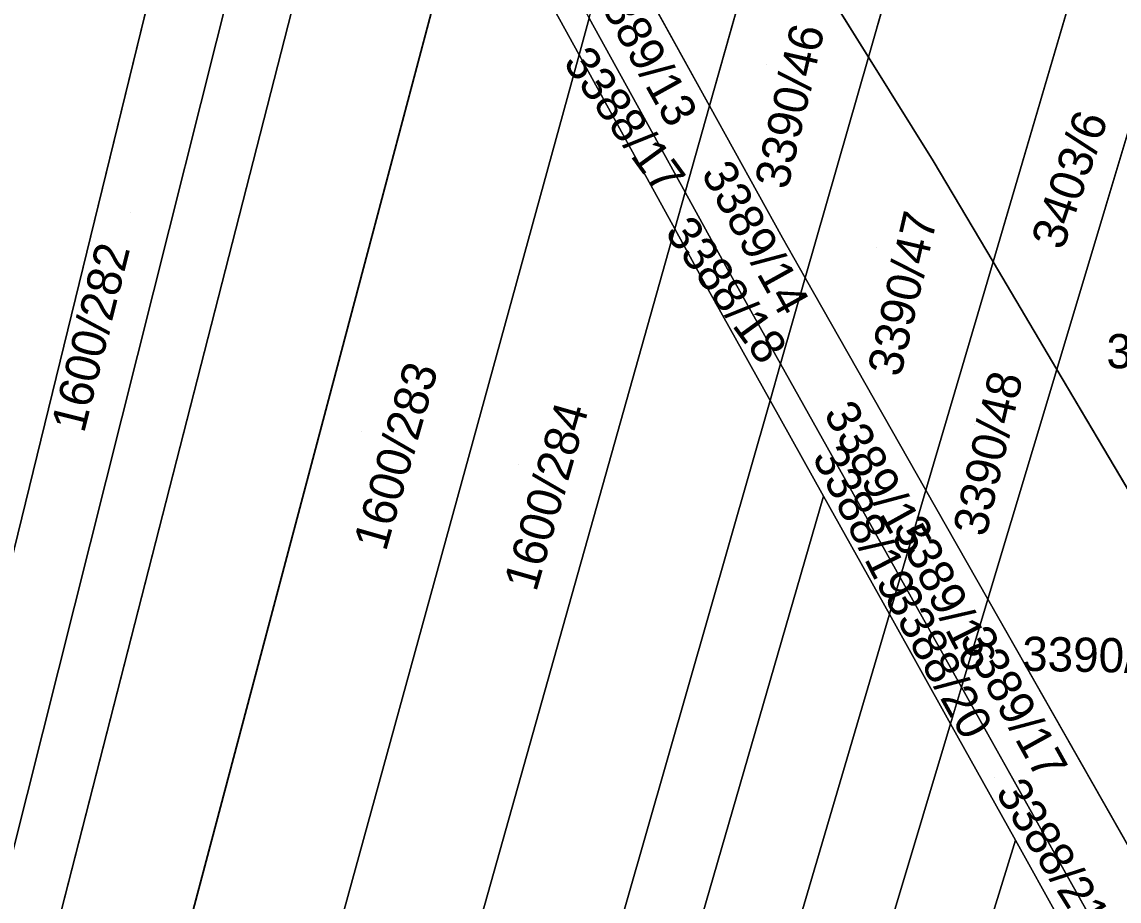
# Model space of a CAD drawing. Extents: x -262715 to -259381, y -1237238 to -1231182.
# Drawn here: x -261840 to -261776, y -1236195.1 to -1236143.8 of the extents above; entities that cross this region are included whole.
import ezdxf

# ---------------------------------------------------------------- set-up
doc = ezdxf.new("R2010")
doc.units = 0
for name, color, linetype in [('body_kn', 7, 'Continuous'), ('kladpar_druhypozemkov', 7, 'Continuous'), ('kladpar_hranice', 7, 'Continuous'), ('kladpar_parcelnecisla', 7, 'Continuous'), ('kladpar_plochy', 7, 'Continuous')]:
    doc.layers.add(name, color=color, linetype=linetype)

msp = doc.modelspace()

# ---------------------------------------------------------------- linework, layer by layer
at = {"layer": 'body_kn'}
for p, q in [((-261807.47, -1236145.75), (-261807.47, -1236145.75)), ((-261807.47, -1236145.75), (-261807.47, -1236145.75)), ((-261790.58, -1236145.88), (-261790.58, -1236145.88)), ((-261799.86, -1236148.72), (-261799.86, -1236148.72)), ((-261799.86, -1236148.72), (-261799.86, -1236148.72)), ((-261786.81, -1236151.93), (-261786.81, -1236151.93)), ((-261801.28, -1236153.77), (-261801.28, -1236153.77)), ((-261801.88, -1236155.9), (-261801.88, -1236155.9)), ((-261801.88, -1236155.9), (-261801.88, -1236155.9)), ((-261795.6, -1236156.43), (-261795.6, -1236156.43)), ((-261795.6, -1236156.43), (-261795.6, -1236156.43)), ((-261798.91, -1236158.08), (-261798.91, -1236158.08)), ((-261783.31, -1236157.84), (-261783.31, -1236157.84)), ((-261794.27, -1236158.77), (-261794.27, -1236158.77)), ((-261794.27, -1236158.77), (-261794.27, -1236158.77)), ((-261800.3, -1236158.78), (-261800.3, -1236158.78)), ((-261800.3, -1236158.78), (-261800.3, -1236158.78)), ((-261795.71, -1236163.79), (-261795.71, -1236163.79)), ((-261779.59, -1236164.12), (-261779.59, -1236164.12)), ((-261796.32, -1236165.92), (-261796.32, -1236165.92)), ((-261796.32, -1236165.92), (-261796.32, -1236165.92)), ((-261793.21, -1236171.51), (-261793.21, -1236171.51)), ((-261787.23, -1236171.16), (-261787.23, -1236171.16)), ((-261787.23, -1236171.16), (-261787.23, -1236171.16)), ((-261788.73, -1236176.26), (-261788.73, -1236176.26)), ((-261783.61, -1236177.53), (-261783.61, -1236177.53)), ((-261783.61, -1236177.53), (-261783.61, -1236177.53)), ((-261789.36, -1236178.4), (-261789.36, -1236178.4)), ((-261789.36, -1236178.4), (-261789.36, -1236178.4)), ((-261785.15, -1236182.66), (-261785.15, -1236182.66)), ((-261785.79, -1236184.81), (-261785.79, -1236184.81)), ((-261785.79, -1236184.81), (-261785.79, -1236184.81)), ((-261782, -1236191.6), (-261782, -1236191.6)), ((-261782, -1236191.6), (-261782, -1236191.6))]:
    msp.add_line(p, q, dxfattribs=at)
at = {"layer": 'kladpar_druhypozemkov'}
for p, q in [((-261802.43, -1236145.87), (-261802.43, -1236145.87)), ((-261796.54, -1236146.29), (-261796.54, -1236146.29)), ((-261803.33, -1236151.32), (-261803.33, -1236151.32)), ((-261778.96, -1236151.1), (-261778.96, -1236151.1)), ((-261833.64, -1236154.96), (-261833.64, -1236154.96)), ((-261796.13, -1236157.12), (-261796.13, -1236157.12)), ((-261790.13, -1236156.99), (-261790.13, -1236156.99)), ((-261798.98, -1236158.73), (-261798.98, -1236158.73)), ((-261820.16, -1236167.73), (-261820.16, -1236167.73)), ((-261784.42, -1236167.33), (-261784.42, -1236167.33)), ((-261811, -1236169.65), (-261811, -1236169.65)), ((-261793.87, -1236169.68), (-261793.87, -1236169.68)), ((-261788.91, -1236170.45), (-261788.91, -1236170.45)), ((-261785.4, -1236176.45), (-261785.4, -1236176.45)), ((-261788.35, -1236178.7), (-261788.35, -1236178.7)), ((-261776.08, -1236180.26), (-261776.08, -1236180.26)), ((-261781.25, -1236183.86), (-261781.25, -1236183.86)), ((-261783.2, -1236187.93), (-261783.2, -1236187.93))]:
    msp.add_line(p, q, dxfattribs=at)
at = {"layer": 'kladpar_hranice'}
for p, q in [((-261825.49, -1236113.43), (-261874.86, -1236315.21)), ((-261819.37, -1236124.15), (-261869.38, -1236319.34)), ((-261785.11, -1236126.78), (-261790.58, -1236145.88)), ((-261790.58, -1236145.88), (-261785.11, -1236126.78)), ((-261863.92, -1236323.46), (-261813.74, -1236134.36)), ((-261796.42, -1236136.5), (-261799.86, -1236148.72)), ((-261799.86, -1236148.72), (-261796.42, -1236136.5)), ((-261796.42, -1236136.5), (-261790.58, -1236145.88)), ((-261790.58, -1236145.88), (-261796.42, -1236136.5)), ((-261805.49, -1236138.54), (-261799.86, -1236148.72)), ((-261799.86, -1236148.72), (-261805.49, -1236138.54)), ((-261777.74, -1236138.89), (-261783.31, -1236157.84)), ((-261783.31, -1236157.84), (-261777.74, -1236138.89)), ((-261806.88, -1236143.61), (-261807.47, -1236145.75)), ((-261806.88, -1236143.61), (-261801.28, -1236153.77)), ((-261801.28, -1236153.77), (-261806.88, -1236143.61)), ((-261773.91, -1236145.16), (-261779.59, -1236164.12)), ((-261779.59, -1236164.12), (-261773.91, -1236145.16)), ((-261790.58, -1236145.88), (-261794.27, -1236158.77)), ((-261794.27, -1236158.77), (-261790.58, -1236145.88)), ((-261799.86, -1236148.72), (-261801.28, -1236153.77)), ((-261801.28, -1236153.77), (-261799.86, -1236148.72)), ((-261795.6, -1236156.43), (-261799.86, -1236148.72)), ((-261801.28, -1236153.77), (-261801.88, -1236155.9)), ((-261801.88, -1236155.9), (-261800.3, -1236158.78)), ((-261794.27, -1236158.77), (-261795.6, -1236156.43)), ((-261783.31, -1236157.84), (-261787.23, -1236171.16)), ((-261787.23, -1236171.16), (-261783.31, -1236157.84)), ((-261783.31, -1236157.84), (-261779.59, -1236164.12)), ((-261779.59, -1236164.12), (-261783.31, -1236157.84)), ((-261794.27, -1236158.77), (-261795.71, -1236163.79)), ((-261795.71, -1236163.79), (-261794.27, -1236158.77)), ((-261794.27, -1236158.77), (-261787.23, -1236171.16)), ((-261787.23, -1236171.16), (-261794.27, -1236158.77)), ((-261795.71, -1236163.79), (-261796.32, -1236165.92)), ((-261795.71, -1236163.79), (-261788.73, -1236176.26)), ((-261788.73, -1236176.26), (-261795.71, -1236163.79)), ((-261779.59, -1236164.12), (-261783.61, -1236177.53)), ((-261783.61, -1236177.53), (-261779.59, -1236164.12)), ((-261779.59, -1236164.12), (-261769.86, -1236180.55)), ((-261769.86, -1236180.55), (-261779.59, -1236164.12)), ((-261839.43, -1236316.5), (-261796.32, -1236165.92)), ((-261787.23, -1236171.16), (-261788.73, -1236176.26)), ((-261788.73, -1236176.26), (-261787.23, -1236171.16)), ((-261787.23, -1236171.16), (-261783.61, -1236177.53)), ((-261783.61, -1236177.53), (-261787.23, -1236171.16)), ((-261788.73, -1236176.26), (-261789.36, -1236178.4)), ((-261788.73, -1236176.26), (-261785.15, -1236182.66)), ((-261785.15, -1236182.66), (-261788.73, -1236176.26)), ((-261783.61, -1236177.53), (-261785.15, -1236182.66)), ((-261785.15, -1236182.66), (-261783.61, -1236177.53)), ((-261783.61, -1236177.53), (-261774.18, -1236194.12)), ((-261774.18, -1236194.12), (-261783.61, -1236177.53)), ((-261785.15, -1236182.66), (-261785.79, -1236184.81)), ((-261785.15, -1236182.66), (-261775.83, -1236199.31)), ((-261775.83, -1236199.31), (-261785.15, -1236182.66)), ((-261785.79, -1236184.81), (-261782, -1236191.6)), ((-261779.45, -1236196.18), (-261782, -1236191.6))]:
    msp.add_line(p, q, dxfattribs=at)
for points in [[(-261822.18, -1236119.22), (-261871.99, -1236317.38), (-261874.86, -1236315.21), (-261825.49, -1236113.43)], [(-261869.38, -1236319.34), (-261871.99, -1236317.38), (-261822.18, -1236119.22), (-261819.62, -1236123.69), (-261819.37, -1236124.15)], [(-261819.37, -1236124.15), (-261813.74, -1236134.36), (-261863.92, -1236323.46), (-261869.38, -1236319.34), (-261819.37, -1236124.15)], [(-261807.47, -1236145.75), (-261813.74, -1236134.36), (-261813.16, -1236132.19)], [(-261813.74, -1236134.36), (-261807.47, -1236145.75), (-261857.63, -1236328.2)], [(-261801.88, -1236155.9), (-261807.47, -1236145.75), (-261806.88, -1236143.61)], [(-261851.63, -1236332.73), (-261857.63, -1236328.2), (-261807.47, -1236145.75)], [(-261807.47, -1236145.75), (-261801.88, -1236155.9), (-261851.63, -1236332.73)], [(-261790.58, -1236145.88), (-261786.81, -1236151.93), (-261783.31, -1236157.84)], [(-261783.31, -1236157.84), (-261786.81, -1236151.93), (-261790.58, -1236145.88)], [(-261799.86, -1236148.72), (-261795.6, -1236156.43), (-261794.27, -1236158.77)], [(-261796.32, -1236165.92), (-261800.3, -1236158.78), (-261801.88, -1236155.9), (-261801.28, -1236153.77)], [(-261801.28, -1236153.77), (-261798.91, -1236158.08), (-261795.71, -1236163.79)], [(-261795.71, -1236163.79), (-261798.91, -1236158.08), (-261801.28, -1236153.77)], [(-261845.42, -1236337.41), (-261851.63, -1236332.73), (-261801.88, -1236155.9)], [(-261800.3, -1236158.78), (-261796.32, -1236165.92), (-261839.43, -1236316.5), (-261845.42, -1236337.41)], [(-261789.36, -1236178.4), (-261793.21, -1236171.51), (-261796.32, -1236165.92), (-261795.71, -1236163.79)], [(-261796.32, -1236165.92), (-261793.21, -1236171.51), (-261833.65, -1236311.32), (-261839.43, -1236316.5)], [(-261833.65, -1236311.32), (-261793.21, -1236171.51), (-261789.36, -1236178.4), (-261826.59, -1236304.99), (-261833.65, -1236311.32)], [(-261785.79, -1236184.81), (-261789.36, -1236178.4), (-261788.73, -1236176.26)], [(-261834.08, -1236345.95), (-261837.81, -1236343.14), (-261826.59, -1236304.99), (-261789.36, -1236178.4)], [(-261789.36, -1236178.4), (-261785.79, -1236184.81), (-261820.06, -1236299.17), (-261834.08, -1236345.95)], [(-261782, -1236191.6), (-261785.79, -1236184.81), (-261785.15, -1236182.66)], [(-261782, -1236191.6), (-261813.36, -1236293.17), (-261820.06, -1236299.17), (-261785.79, -1236184.81)], [(-261799.36, -1236260.18), (-261808.16, -1236288.52), (-261813.36, -1236293.17), (-261782, -1236191.6), (-261779.45, -1236196.18), (-261799.36, -1236260.18)]]:
    msp.add_lwpolyline(points, dxfattribs=at)
at = {"layer": 'kladpar_plochy'}
for points in [[(-261825.49, -1236113.43), (-261874.86, -1236315.21), (-261880.24, -1236311.16), (-261831.09, -1236103.63)], [(-261822.18, -1236119.22), (-261871.99, -1236317.38), (-261874.86, -1236315.21), (-261825.49, -1236113.43)], [(-261790.98, -1236117.16), (-261785.11, -1236126.78), (-261790.58, -1236145.88), (-261796.42, -1236136.5)], [(-261819.37, -1236124.15), (-261869.38, -1236319.34), (-261871.99, -1236317.38), (-261822.18, -1236119.22), (-261819.62, -1236123.69)], [(-261819.37, -1236124.15), (-261813.74, -1236134.36), (-261863.92, -1236323.46), (-261869.38, -1236319.34)], [(-261799.86, -1236148.72), (-261805.49, -1236138.54), (-261802.32, -1236127.02), (-261796.42, -1236136.5)], [(-261785.11, -1236126.78), (-261777.74, -1236138.89), (-261783.31, -1236157.84), (-261786.81, -1236151.93), (-261790.58, -1236145.88)], [(-261813.16, -1236132.19), (-261806.88, -1236143.61), (-261807.47, -1236145.75), (-261813.74, -1236134.36)], [(-261863.92, -1236323.46), (-261813.74, -1236134.36), (-261807.47, -1236145.75), (-261857.63, -1236328.2)], [(-261795.6, -1236156.43), (-261799.86, -1236148.72), (-261796.42, -1236136.5), (-261790.58, -1236145.88), (-261794.27, -1236158.77)], [(-261805.49, -1236138.54), (-261799.86, -1236148.72), (-261801.28, -1236153.77), (-261806.88, -1236143.61)], [(-261777.74, -1236138.89), (-261773.91, -1236145.16), (-261779.59, -1236164.12), (-261783.31, -1236157.84)], [(-261806.88, -1236143.61), (-261801.28, -1236153.77), (-261801.88, -1236155.9), (-261807.47, -1236145.75)], [(-261773.91, -1236145.16), (-261772.76, -1236147.05), (-261764.38, -1236163.29), (-261769.86, -1236180.55), (-261779.59, -1236164.12)], [(-261851.63, -1236332.73), (-261857.63, -1236328.2), (-261807.47, -1236145.75), (-261801.88, -1236155.9)], [(-261787.23, -1236171.16), (-261794.27, -1236158.77), (-261790.58, -1236145.88), (-261786.81, -1236151.93), (-261783.31, -1236157.84)], [(-261799.86, -1236148.72), (-261795.6, -1236156.43), (-261794.27, -1236158.77), (-261795.71, -1236163.79), (-261798.91, -1236158.08), (-261801.28, -1236153.77)], [(-261796.32, -1236165.92), (-261800.3, -1236158.78), (-261801.88, -1236155.9), (-261801.28, -1236153.77), (-261798.91, -1236158.08), (-261795.71, -1236163.79)], [(-261800.3, -1236158.78), (-261796.32, -1236165.92), (-261839.43, -1236316.5), (-261845.42, -1236337.41), (-261851.63, -1236332.73), (-261801.88, -1236155.9)], [(-261783.61, -1236177.53), (-261787.23, -1236171.16), (-261783.31, -1236157.84), (-261779.59, -1236164.12)], [(-261794.27, -1236158.77), (-261787.23, -1236171.16), (-261788.73, -1236176.26), (-261795.71, -1236163.79)], [(-261789.36, -1236178.4), (-261793.21, -1236171.51), (-261796.32, -1236165.92), (-261795.71, -1236163.79), (-261788.73, -1236176.26)], [(-261774.18, -1236194.12), (-261783.61, -1236177.53), (-261779.59, -1236164.12), (-261769.86, -1236180.55)], [(-261796.32, -1236165.92), (-261793.21, -1236171.51), (-261833.65, -1236311.32), (-261839.43, -1236316.5)], [(-261833.65, -1236311.32), (-261793.21, -1236171.51), (-261789.36, -1236178.4), (-261826.59, -1236304.99)], [(-261787.23, -1236171.16), (-261783.61, -1236177.53), (-261785.15, -1236182.66), (-261788.73, -1236176.26)], [(-261785.79, -1236184.81), (-261789.36, -1236178.4), (-261788.73, -1236176.26), (-261785.15, -1236182.66)], [(-261783.61, -1236177.53), (-261774.18, -1236194.12), (-261775.83, -1236199.31), (-261785.15, -1236182.66)], [(-261789.36, -1236178.4), (-261785.79, -1236184.81), (-261820.06, -1236299.17), (-261834.08, -1236345.95), (-261837.81, -1236343.14), (-261826.59, -1236304.99)], [(-261776.51, -1236201.46), (-261779.45, -1236196.18), (-261782, -1236191.6), (-261785.79, -1236184.81), (-261785.15, -1236182.66), (-261775.83, -1236199.31)], [(-261785.79, -1236184.81), (-261782, -1236191.6), (-261813.36, -1236293.17), (-261820.06, -1236299.17)], [(-261799.36, -1236260.18), (-261808.16, -1236288.52), (-261813.36, -1236293.17), (-261782, -1236191.6), (-261779.45, -1236196.18)]]:
    msp.add_lwpolyline(points, close=True, dxfattribs=at)

# ---------------------------------------------------------------- texts
at = {"layer": 'kladpar_parcelnecisla'}
for s, rotation, p in [('3389/13', 299, (-261806.905, -1236141.656)), ('3390/46', 77, (-261795.302, -1236153.671)), ('3388/17', 306, (-261808.455, -1236146.221)), ('3403/6', 71, (-261779.24, -1236157.215)), ('3389/14', 299, (-261800.385, -1236152.665)), ('3390/47', 77, (-261788.712, -1236164.615)), ('3388/18', 306, (-261802.517, -1236156.134)), ('1600/282', 76, (-261836.371, -1236167.884)), ('1600/283', 74, (-261818.758, -1236174.796)), ('3390/48', 77, (-261783.728, -1236173.944)), ('1600/284', 74, (-261809.98, -1236177.157)), ('3389/15', 299, (-261793.232, -1236166.687)), ('3388/19', 297, (-261793.897, -1236169.216)), ('3389/16', 297, (-261789.182, -1236173.314)), ('3388/20', 299, (-261789.686, -1236177.416)), ('3389/17', 299, (-261785.312, -1236179.817)), ('3390/49', 359, (-261781.624, -1236181.707)), ('3388/21', 302, (-261783.209, -1236188.806))]:
    msp.add_text(s, height=2, rotation=rotation, dxfattribs=at).set_placement(p)
msp.add_text('3403/7', height=2, dxfattribs=at).set_placement((-261776.689, -1236164.05))

doc.saveas('drawing.dxf')
